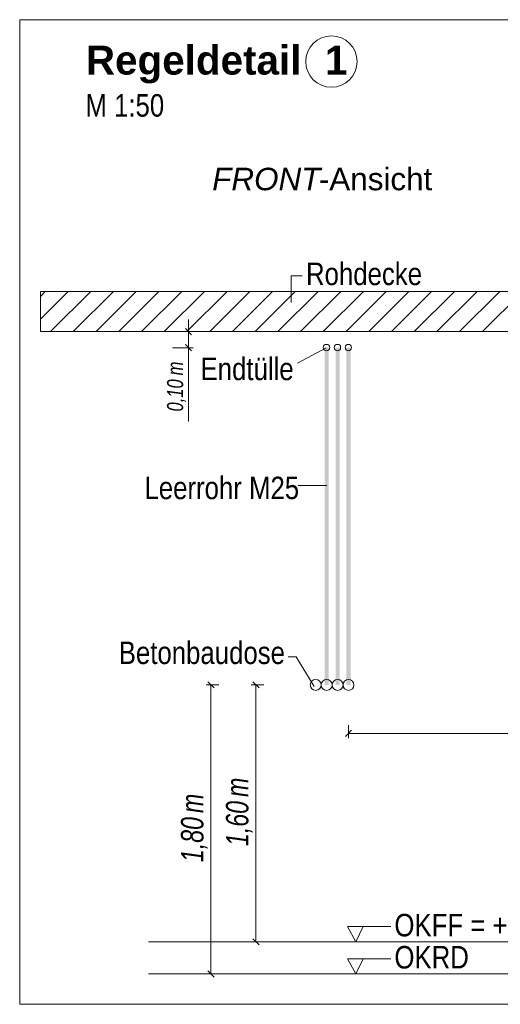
# Model space of a CAD drawing. Extents: x -620 to 300, y 62 to 1162.
# Tile 276 of 300: x 108 to 137, y 983 to 1045. Entities that reach past the tile are written whole.
import ezdxf
from ezdxf.lldxf.tags import DXFTag

# ---------------------------------------------------------------- set-up
doc = ezdxf.new("R2010")
doc.units = 0
doc.layers.get('0').update_dxf_attribs({"lineweight": 13})
for name, color, linetype, lineweight, true_color in [('E_Aussparung Bemaßung-A06G94ER8I', 5, 'Continuous', 9, 0x0000ff), ('E_Betonbaudose', 1, 'Continuous', 13, 0xff0000), ('E_Detail_Beschriftung', 7, 'Continuous', 13, 0x009900), ('E_Detail_Wandschraffur', 7, 'Continuous', 5, 0xc0c0c0), ('E_Leerrohr Beschriftung', 1, 'Continuous', 9, 0xff0000)]:
    doc.layers.add(name, color=color, linetype=linetype, lineweight=lineweight, true_color=true_color)
doc.layers.add('E_Detail_Linie_Text_Bem', color=7, linetype='Continuous', lineweight=13)
doc.styles.get("Standard").update_dxf_attribs({"font": 'ARIALN.TTF'})
tags = doc.linetypes.add('fein_strichliert', pattern=[4, 1, -2, 1]).pattern_tags.tags
tags[8:9] = [DXFTag(74, 4), DXFTag(75, 0), DXFTag(340, '0'), DXFTag(46, 0.0), DXFTag(50, 0.0), DXFTag(44, 0.0), DXFTag(45, 0.0)]
tags[6:7] = [DXFTag(74, 4), DXFTag(75, 0), DXFTag(340, '0'), DXFTag(46, 0.0), DXFTag(50, 0.0), DXFTag(44, 0.0), DXFTag(45, 0.0)]
tags[4:5] = [DXFTag(74, 4), DXFTag(75, 0), DXFTag(340, '0'), DXFTag(46, 0.0), DXFTag(50, 0.0), DXFTag(44, 0.0), DXFTag(45, 0.0)]
tags = doc.linetypes.add('fein_strichliert-A06G94EV8I', pattern=[4, 1, -2, 1]).pattern_tags.tags
tags[8:9] = [DXFTag(74, 4), DXFTag(75, 0), DXFTag(340, '0'), DXFTag(46, 0.0), DXFTag(50, 0.0), DXFTag(44, 0.0), DXFTag(45, 0.0)]
tags[6:7] = [DXFTag(74, 4), DXFTag(75, 0), DXFTag(340, '0'), DXFTag(46, 0.0), DXFTag(50, 0.0), DXFTag(44, 0.0), DXFTag(45, 0.0)]
tags[4:5] = [DXFTag(74, 4), DXFTag(75, 0), DXFTag(340, '0'), DXFTag(46, 0.0), DXFTag(50, 0.0), DXFTag(44, 0.0), DXFTag(45, 0.0)]

# ---------------------------------------------------------------- blocks, each defined once
blk = doc.blocks.new('Referenz-A06G94EW8I')
at = {"layer": 'E_Aussparung Bemaßung-A06G94ER8I', "linetype": 'Continuous', "ltscale": 0.13}
for p, q in [((118.078, 1026.121), (118.078, 1019.766)), ((118.378, 1025.357), (117.078, 1025.357)), ((117.887, 1025.548), (118.269, 1025.166)), ((118.378, 1024.357), (117.078, 1024.357)), ((117.887, 1024.548), (118.269, 1024.166)), ((119.178, 1003.357), (119.978, 1003.357)), ((119.287, 1003.548), (119.669, 1003.166)), ((119.478, 985.357), (119.478, 1003.357)), ((121.978, 1003.357), (122.778, 1003.357)), ((122.087, 1003.548), (122.469, 1003.166)), ((122.278, 987.357), (122.278, 1003.357)), ((128.037, 1000.042), (128.037, 1000.842)), ((128.228, 1000.533), (127.846, 1000.151)), ((128.037, 1000.342), (151.037, 1000.342)), ((122.578, 987.357), (121.778, 987.357)), ((122.087, 987.548), (122.469, 987.166)), ((119.287, 985.548), (119.669, 985.166)), ((119.178, 985.357), (119.978, 985.357))]:
    blk.add_line(p, q, dxfattribs=at)
at = {"layer": 'E_Betonbaudose', "linetype": 'Continuous', "ltscale": 0.13}
for centre, radius in [((126.668, 1024.367), 0.2), ((127.348, 1024.367), 0.2), ((128.028, 1024.367), 0.2), ((125.997, 1003.357), 0.34), ((126.677, 1003.357), 0.34), ((127.357, 1003.357), 0.34), ((128.037, 1003.357), 0.34)]:
    blk.add_circle(centre, radius, dxfattribs=at)
at = {"layer": 'E_Detail_Linie_Text_Bem', "linetype": 'fein_strichliert-A06G94EV8I', "ltscale": 0.65}
for p, q in [((170.345, 1044.784), (107.576, 1044.784)), ((107.576, 1044.784), (107.576, 983.468)), ((107.576, 983.468), (167.319, 983.468))]:
    blk.add_line(p, q, dxfattribs=at)
at = {"layer": 'E_Detail_Linie_Text_Bem', "color": 0, "linetype": 'Continuous', "ltscale": 0.13}
for p, q in [((124.467, 1027.177), (124.467, 1028.826)), ((124.467, 1028.826), (125.153, 1028.826)), ((124.866, 1023.405), (126.656, 1024.357)), ((124.912, 1015.771), (126.697, 1015.771)), ((124.788, 1005.104), (124.288, 1005.104)), ((124.788, 1005.104), (125.906, 1003.265)), ((128.489, 987.357), (127.98, 988.307)), ((127.98, 988.307), (130.664, 988.307)), ((128.947, 988.31), (128.489, 987.357)), ((128.489, 985.357), (127.98, 986.307)), ((127.98, 986.307), (130.664, 986.307)), ((128.947, 986.31), (128.489, 985.357))]:
    blk.add_line(p, q, dxfattribs=at)
at = {"layer": 'E_Detail_Linie_Text_Bem', "linetype": 'Continuous', "ltscale": 0.13}
for p, q in [((160.193, 1027.857), (108.866, 1027.857)), ((108.866, 1027.857), (108.866, 1025.357)), ((108.866, 1025.357), (119.258, 1025.357)), ((108.866, 1025.357), (157.693, 1025.357)), ((119.258, 1025.357), (160.193, 1025.357)), ((115.592, 987.357), (152.605, 987.357)), ((115.592, 985.357), (152.605, 985.357))]:
    blk.add_line(p, q, dxfattribs=at)
for points in [[(126.802, 1024.358), (126.802, 1003.357), (126.552, 1024.357), (126.552, 1003.357)], [(127.482, 1024.358), (127.482, 1003.357), (127.232, 1024.357), (127.232, 1003.357)], [(128.162, 1024.358), (128.162, 1003.357), (127.912, 1024.357), (127.912, 1003.357)]]:
    blk.add_solid(points, dxfattribs=at)
at = {"layer": 'E_Detail_Wandschraffur', "linetype": 'fein_strichliert', "ltscale": 0.13}
for p, q in [((108.866, 1026.138), (110.585, 1027.857)), ((110.913, 1025.357), (113.413, 1027.857)), ((113.741, 1025.357), (116.241, 1027.857)), ((116.57, 1025.357), (119.07, 1027.857)), ((119.398, 1025.357), (121.898, 1027.857)), ((122.227, 1025.357), (124.727, 1027.857)), ((125.055, 1025.357), (127.555, 1027.857)), ((127.884, 1025.357), (130.384, 1027.857)), ((130.712, 1025.357), (133.212, 1027.857)), ((133.54, 1025.357), (136.04, 1027.857)), ((136.369, 1025.357), (138.869, 1027.857))]:
    blk.add_line(p, q, dxfattribs=at)
at = {"layer": 'E_Detail_Wandschraffur', "linetype": 'ByBlock', "ltscale": 0.13}
for p, q in [((108.866, 1027.552), (109.17, 1027.857)), ((109.499, 1025.357), (111.999, 1027.857)), ((112.327, 1025.357), (114.827, 1027.857)), ((115.156, 1025.357), (117.656, 1027.857)), ((117.984, 1025.357), (120.484, 1027.857)), ((120.813, 1025.357), (123.313, 1027.857)), ((123.641, 1025.357), (126.141, 1027.857)), ((126.469, 1025.357), (128.969, 1027.857)), ((129.298, 1025.357), (131.798, 1027.857)), ((132.126, 1025.357), (134.626, 1027.857)), ((134.955, 1025.357), (137.455, 1027.857))]:
    blk.add_line(p, q, dxfattribs=at)
at = {"layer": 'E_Leerrohr Beschriftung', "linetype": 'Continuous', "ltscale": 0.13}
blk.add_circle((126.975, 1042.177), 1.6, dxfattribs=at)
at = {"layer": 'E_Aussparung Bemaßung-A06G94ER8I', "linetype": 'Continuous', "ltscale": 0.13, "attachment_point": 1, "rotation": 90}
for s, insert, char_height in [('{\\W0.9;\\fArial Narrow|b0|i1;m}', (116.745, 1022.634), 1), ('{\\W0.9;\\fArial Narrow|b0|i1;0,10 }', (116.745, 1020.382), 1), ('{\\W0.9;\\fArial Narrow|b0|i1;m}', (120.411, 996.378), 1.4), ('{\\W0.9;\\fArial Narrow|b0|i1;m}', (117.611, 995.378), 1.4), ('{\\W0.9;\\fArial Narrow|b0|i1;1,60 }', (120.411, 993.321), 1.4), ('{\\W0.9;\\fArial Narrow|b0|i1;1,80 }', (117.611, 992.321), 1.4)]:
    blk.add_mtext(s, dxfattribs=dict(at, insert=insert, char_height=char_height))
at = {"layer": 'E_Detail_Beschriftung', "color": 1, "linetype": 'Continuous', "lineweight": 35, "ltscale": 0.35, "true_color": 0xff0000, "char_height": 1.8, "attachment_point": 1}
for s, insert in [('{\\fArial|b1|i0;Regeldetail}', (111.694, 1043.165)), ('{\\fArial|b1|i0;1}', (126.577, 1043.165))]:
    blk.add_mtext(s, dxfattribs=dict(at, insert=insert))
at = {"layer": 'E_Detail_Beschriftung', "linetype": 'Continuous', "ltscale": 0.13, "char_height": 1.4, "attachment_point": 1}
for s, insert in [('{\\fArial Narrow;M 1:50}', (111.664, 1040.148)), ('{\\fArial Narrow;Rohdecke}', (125.392, 1029.655)), ('{\\fArial Narrow;Endtülle}', (118.828, 1023.737)), ('{\\fArial Narrow;Leerrohr M25}', (115.339, 1016.326)), ('{\\fArial Narrow;Betonbaudose}', (113.739, 1006.06)), ('{\\fArial Narrow;OKFF = +0,20m OKRD}', (130.895, 989.099)), ('{\\fArial Narrow;OKRD}', (130.895, 987.099))]:
    blk.add_mtext(s, dxfattribs=dict(at, insert=insert))
at = {"layer": 'E_Detail_Beschriftung', "linetype": 'Continuous', "lineweight": -2, "ltscale": 0.25, "char_height": 1.4, "attachment_point": 1}
for s, insert in [('{\\fArial;-Ansicht}', (126.189, 1035.563)), ('{\\fArial|b0|i1;FRONT}', (119.554, 1035.563))]:
    blk.add_mtext(s, dxfattribs=dict(at, insert=insert))

msp = doc.modelspace()

# ---------------------------------------------------------------- block references
at = {"color": 8, "lineweight": 25, "ltscale": 0.25, "true_color": 0x808080}
msp.add_blockref('Referenz-A06G94EW8I', (0, 0), dxfattribs=at)

doc.saveas('drawing.dxf')
